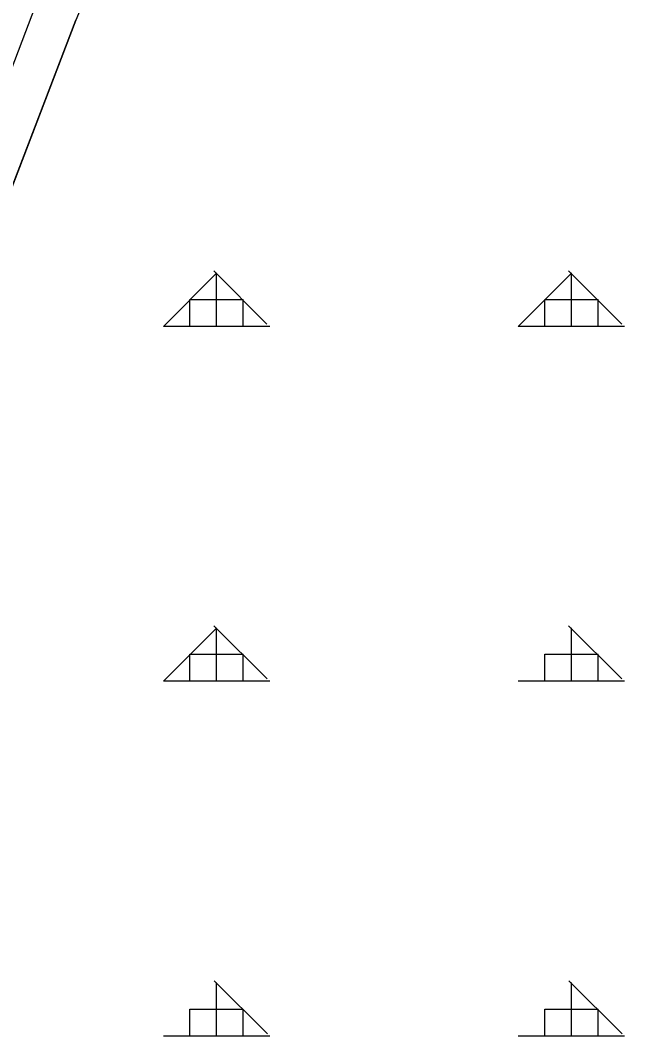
# Model space of a CAD drawing. Extents: x 410727 to 412947, y 4463506 to 4466382.
# Drawn here: x 411127 to 411212.1, y 4463823.1 to 4463966.2 of the extents above; entities that cross this region are included whole.
import ezdxf

# ---------------------------------------------------------------- set-up
doc = ezdxf.new("R2010")
doc.units = 0
for name, color, linetype in [('ADAKENARI', 7, 'Continuous'), ('F_ADAKENARI', 7, 'Continuous'), ('KALDIRIM', 7, 'Continuous'), ('PL_AYA_ORMAN', 7, 'Continuous'), ('TR_ORMAN', 7, 'Continuous')]:
    doc.layers.add(name, color=color, linetype=linetype)

msp = doc.modelspace()

# ---------------------------------------------------------------- linework, layer by layer
at = {"layer": 'ADAKENARI'}
msp.add_line((411110.07, 4463901.7), (411134.77, 4463966.19), dxfattribs=at)
at = {"layer": 'F_ADAKENARI'}
msp.add_line((411110.07, 4463901.7), (411134.77, 4463966.19), dxfattribs=at)
at = {"layer": 'KALDIRIM'}
msp.add_line((411104.47, 4463903.85), (411129.17, 4463968.33), dxfattribs=at)
at = {"layer": 'PL_AYA_ORMAN'}
msp.add_lwpolyline([(411137.5, 4463972.8), (411134.77, 4463966.19), (411110.07, 4463901.7)], dxfattribs=at)
at = {"layer": 'TR_ORMAN'}
for p, q in [((411147.12, 4463923.03), (411154.62, 4463930.53)), ((411147.12, 4463923.03), (411154.62, 4463930.53)), ((411147.12, 4463923.03), (411154.62, 4463930.53)), ((411147.12, 4463923.03), (411154.62, 4463930.53)), ((411161.7, 4463923.38), (411154.21, 4463930.88)), ((411161.7, 4463923.38), (411154.21, 4463930.88)), ((411161.7, 4463923.38), (411154.21, 4463930.88)), ((411161.7, 4463923.38), (411154.21, 4463930.88)), ((411154.62, 4463923.09), (411154.62, 4463930.59)), ((411154.62, 4463923.09), (411154.62, 4463930.59)), ((411154.62, 4463923.09), (411154.62, 4463930.59)), ((411154.62, 4463923.09), (411154.62, 4463930.59)), ((411197.12, 4463923.04), (411204.62, 4463930.54)), ((411197.12, 4463923.04), (411204.62, 4463930.54)), ((411197.12, 4463923.04), (411204.62, 4463930.54)), ((411197.12, 4463923.04), (411204.62, 4463930.54)), ((411211.7, 4463923.38), (411204.2, 4463930.88)), ((411211.7, 4463923.38), (411204.2, 4463930.88)), ((411211.7, 4463923.38), (411204.2, 4463930.88)), ((411211.7, 4463923.38), (411204.2, 4463930.88)), ((411204.62, 4463923.09), (411204.62, 4463930.59)), ((411204.62, 4463923.09), (411204.62, 4463930.59)), ((411204.62, 4463923.09), (411204.62, 4463930.59)), ((411204.62, 4463923.09), (411204.62, 4463930.59)), ((411150.87, 4463923.09), (411150.87, 4463926.84)), ((411150.87, 4463926.84), (411158.37, 4463926.84)), ((411150.87, 4463923.09), (411150.87, 4463926.84)), ((411150.87, 4463926.84), (411158.37, 4463926.84)), ((411150.87, 4463923.09), (411150.87, 4463926.84)), ((411150.87, 4463926.84), (411158.37, 4463926.84)), ((411150.87, 4463923.09), (411150.87, 4463926.84)), ((411150.87, 4463926.84), (411158.37, 4463926.84)), ((411158.37, 4463923.09), (411158.37, 4463926.84)), ((411158.37, 4463923.09), (411158.37, 4463926.84)), ((411158.37, 4463923.09), (411158.37, 4463926.84)), ((411158.37, 4463923.09), (411158.37, 4463926.84)), ((411200.87, 4463923.09), (411200.87, 4463926.84)), ((411200.87, 4463926.84), (411208.37, 4463926.84)), ((411200.87, 4463923.09), (411200.87, 4463926.84)), ((411200.87, 4463926.84), (411208.37, 4463926.84)), ((411200.87, 4463923.09), (411200.87, 4463926.84)), ((411200.87, 4463926.84), (411208.37, 4463926.84)), ((411200.87, 4463923.09), (411200.87, 4463926.84)), ((411200.87, 4463926.84), (411208.37, 4463926.84)), ((411208.37, 4463923.09), (411208.37, 4463926.84)), ((411208.37, 4463923.09), (411208.37, 4463926.84)), ((411208.37, 4463923.09), (411208.37, 4463926.84)), ((411208.37, 4463923.09), (411208.37, 4463926.84)), ((411147.12, 4463923.09), (411162.12, 4463923.09)), ((411147.12, 4463923.09), (411162.12, 4463923.09)), ((411147.12, 4463923.09), (411162.12, 4463923.09)), ((411147.12, 4463923.09), (411162.12, 4463923.09)), ((411197.12, 4463923.09), (411212.12, 4463923.09)), ((411197.12, 4463923.09), (411212.12, 4463923.09)), ((411197.12, 4463923.09), (411212.12, 4463923.09)), ((411197.12, 4463923.09), (411212.12, 4463923.09)), ((411147.12, 4463873.04), (411154.62, 4463880.54)), ((411147.12, 4463873.04), (411154.62, 4463880.54)), ((411161.74, 4463873.36), (411154.24, 4463880.86)), ((411161.74, 4463873.36), (411154.24, 4463880.86)), ((411154.62, 4463873.09), (411154.62, 4463880.59)), ((411154.62, 4463873.09), (411154.62, 4463880.59)), ((411211.73, 4463873.36), (411204.23, 4463880.86)), ((411211.73, 4463873.36), (411204.23, 4463880.86)), ((411204.62, 4463873.09), (411204.62, 4463880.59)), ((411204.62, 4463873.09), (411204.62, 4463880.59)), ((411150.87, 4463873.09), (411150.87, 4463876.84)), ((411150.87, 4463876.84), (411158.37, 4463876.84)), ((411150.87, 4463873.09), (411150.87, 4463876.84)), ((411150.87, 4463876.84), (411158.37, 4463876.84)), ((411158.37, 4463873.09), (411158.37, 4463876.84)), ((411158.37, 4463873.09), (411158.37, 4463876.84)), ((411200.87, 4463873.09), (411200.87, 4463876.84)), ((411200.87, 4463876.84), (411208.37, 4463876.84)), ((411200.87, 4463873.09), (411200.87, 4463876.84)), ((411200.87, 4463876.84), (411208.37, 4463876.84)), ((411208.37, 4463873.09), (411208.37, 4463876.84)), ((411208.37, 4463873.09), (411208.37, 4463876.84)), ((411147.12, 4463873.09), (411162.12, 4463873.09)), ((411147.12, 4463873.09), (411162.12, 4463873.09)), ((411197.12, 4463873.09), (411212.12, 4463873.09)), ((411197.12, 4463873.09), (411212.12, 4463873.09)), ((411161.77, 4463823.33), (411154.27, 4463830.83)), ((411161.77, 4463823.33), (411154.27, 4463830.83)), ((411154.62, 4463823.09), (411154.62, 4463830.59)), ((411154.62, 4463823.09), (411154.62, 4463830.59)), ((411211.76, 4463823.33), (411204.26, 4463830.83)), ((411211.76, 4463823.33), (411204.26, 4463830.83)), ((411204.62, 4463823.09), (411204.62, 4463830.59)), ((411204.62, 4463823.09), (411204.62, 4463830.59)), ((411150.87, 4463823.09), (411150.87, 4463826.84)), ((411150.87, 4463826.84), (411158.37, 4463826.84)), ((411150.87, 4463823.09), (411150.87, 4463826.84)), ((411150.87, 4463826.84), (411158.37, 4463826.84)), ((411158.37, 4463823.09), (411158.37, 4463826.84)), ((411158.37, 4463823.09), (411158.37, 4463826.84)), ((411200.87, 4463823.09), (411200.87, 4463826.84)), ((411200.87, 4463826.84), (411208.37, 4463826.84)), ((411200.87, 4463823.09), (411200.87, 4463826.84)), ((411200.87, 4463826.84), (411208.37, 4463826.84)), ((411208.37, 4463823.09), (411208.37, 4463826.84)), ((411208.37, 4463823.09), (411208.37, 4463826.84)), ((411147.12, 4463823.09), (411162.12, 4463823.09)), ((411147.12, 4463823.09), (411162.12, 4463823.09)), ((411197.12, 4463823.09), (411212.12, 4463823.09)), ((411197.12, 4463823.09), (411212.12, 4463823.09))]:
    msp.add_line(p, q, dxfattribs=at)

doc.saveas('drawing.dxf')
